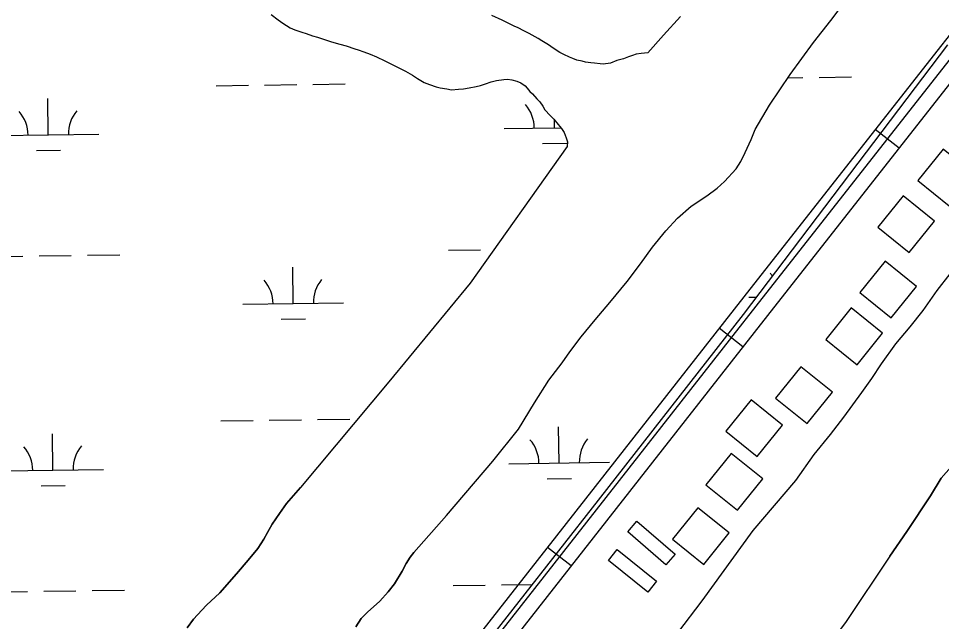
# Model space of a CAD drawing. Extents: x 3767014 to 3805179, y 361544 to 387384.
# Drawn here: x 3785416 to 3786332, y 370563 to 371161 of the extents above; entities that cross this region are included whole.
import ezdxf

# ---------------------------------------------------------------- set-up
doc = ezdxf.new("R2010")
doc.units = 0
for name, color, linetype in [('V-BLDG-OTLN', 7, 'Continuous'), ('V-RIVR-EDGE', 7, 'Continuous'), ('V-ROAD-CNTR', 7, 'Continuous'), ('V-TOPO-SHOR', 7, 'Continuous'), ('V-WETL-SWMP', 7, 'Continuous')]:
    doc.layers.add(name, color=color, linetype=linetype)

msp = doc.modelspace()

# ---------------------------------------------------------------- linework, layer by layer
at = {"layer": 'V-BLDG-OTLN'}
for points in [[(3786339.108, 370975.254), (3786364.234, 371006.378), (3786333.111, 371031.504), (3786307.984, 371000.381)], [(3786299.444, 370928.822), (3786324.57, 370959.946), (3786293.447, 370985.072), (3786268.32, 370953.949)], [(3786281.553, 370864.01), (3786306.679, 370895.134), (3786275.556, 370920.26), (3786250.429, 370889.137)], [(3786247.985, 370817.582), (3786273.111, 370848.706), (3786241.988, 370873.832), (3786216.862, 370842.709)], [(3786198.197, 370759.1), (3786223.323, 370790.224), (3786192.2, 370815.35), (3786167.073, 370784.227)], [(3786148.896, 370726.328), (3786174.022, 370757.451), (3786142.899, 370782.577), (3786117.772, 370751.454)], [(3786129.112, 370673.255), (3786154.238, 370704.379), (3786123.115, 370729.505), (3786097.988, 370698.382)], [(3786096.012, 370619.411), (3786121.138, 370650.535), (3786090.015, 370675.661), (3786064.888, 370644.538)], [(3786029.514, 370662.259), (3786067.403, 370629.634), (3786058.268, 370619.025), (3786020.378, 370651.651)], [(3786010.015, 370634.172), (3786048.985, 370602.847), (3786040.214, 370591.935), (3786001.243, 370623.26)]]:
    msp.add_lwpolyline(points, close=True, dxfattribs=at)
at = {"layer": 'V-RIVR-EDGE'}
msp.add_spline([(3785266.865, 377529.211), (3785342.8, 377494.248), (3785391.258, 377467.439), (3785439.72, 377442.249), (3785475.246, 377418.707), (3785525.316, 377389.469), (3785575.383, 377359.422), (3785621.413, 377331.811), (3785722.351, 377269.288), (3785796.661, 377231.094), (3785852.385, 377199.415), (3785928.324, 377166.069), (3785964.678, 377149.804), (3786028.506, 377124.576), (3786060.018, 377113.175), (3786092.316, 377092.068), (3786117.34, 377073.405), (3786135.083, 377053.143), (3786154.458, 377039.347), (3786176.258, 377024.735), (3786206.946, 377006.867), (3786256.211, 376979.248), (3786328.098, 376942.677), (3786374.949, 376919.917), (3786491.265, 376862.208), (3786553.467, 376833.749), (3786619.713, 376805.279), (3786729.589, 376759.718), (3786796.656, 376736.099), (3786845.136, 376718.187), (3786867.767, 376712.469), (3787003.51, 376661.992), (3787089.16, 376631.048), (3787163.496, 376603.367), (3787230.559, 376578.13), (3787257.223, 376568.359), (3787300.044, 376551.27), (3787354.992, 376532.533), (3787409.127, 376512.181), (3787544.074, 376466.558), (3787612.756, 376442.126), (3787657.197, 376425.841), (3787730.724, 376398.162), (3787781.63, 376380.244), (3787834.96, 376361.511), (3787891.524, 376341.961), (3787940, 376322.432), (3787998.976, 376297.215), (3788050.697, 376281.721), (3788117.768, 376259.719), (3788176.757, 376240.164), (3788221.198, 376223.879), (3788259.981, 376209.226), (3788406.252, 376164.383), (3788541.215, 376125.23), (3788606.67, 376104.041), (3788679.39, 376077.173), (3788748.889, 376055.974), (3788871.693, 376005.528), (3788969.454, 375966.467), (3789047.013, 375933.926), (3789119.723, 375903.014), (3789155.253, 375881.09), (3789182.716, 375867.274), (3789214.225, 375854.256), (3789257.04, 375834.74), (3789281.286, 375828.21), (3789303.105, 375821.686), (3789328.955, 375809.491), (3789367.724, 375789.177), (3789414.577, 375767.225), (3789468.708, 375745.255), (3789509.105, 375728.981), (3789555.157, 375710.266), (3789585.849, 375694.015), (3789620.578, 375675.328), (3789681.97, 375646.062), (3789753.859, 375610.3), (3789792.633, 375591.603), (3789842.712, 375566.408), (3789897.64, 375539.584), (3789938.019, 375516.03), (3789968.727, 375506.25), (3790004.289, 375497.265), (3790030.972, 375494.773), (3790047.128, 375487.455), (3790077.007, 375469.589), (3790124.633, 375433.077), (3790192.442, 375382.768), (3790252.165, 375332.478), (3790290.91, 375302.459), (3790337.741, 375271.611), (3790406.357, 375220.491), (3790469.329, 375175.855), (3790570.248, 375106.054), (3790647.751, 375050.868), (3790691.367, 375028.115), (3790744.667, 374997.251), (3790806.838, 374955.852), (3790873.863, 374915.249), (3790932, 374877.903), (3791002.231, 374825.97), (3791052.265, 374782.175), (3791082.927, 374753.793), (3791131.331, 374705.149), (3791170.05, 374664.616), (3791192.631, 374638.681), (3791220.891, 374620.01), (3791288.67, 374557.569), (3791322.577, 374533.223), (3791362.944, 374504.817), (3791396.042, 374480.473), (3791434.785, 374449.645), (3791482.407, 374411.517), (3791534.052, 374365.291), (3791646.192, 374254.216), (3791707.514, 374196.644), (3791738.968, 374161.791), (3791773.65, 374123.694), (3791803.497, 374092.888), (3791829.321, 374070.18), (3791830.912, 374059.662), (3791837.316, 374032.958), (3791849.409, 374017.562), (3791884.123, 373992.405), (3791930.977, 373971.262), (3791954.393, 373955.838), (3791993.134, 373924.202), (3792026.979, 373874.785), (3792047.912, 373836.722), (3792063.186, 373799.482), (3792086.509, 373746.857), (3792112.249, 373690.181), (3792141.261, 373648.864), (3792158.993, 373624.558), (3792177.552, 373607.528), (3792214.702, 373586.409), (3792255.083, 373563.665), (3792301.119, 373538.48), (3792346.34, 373510.871), (3792382.671, 373485.71), (3792422.225, 373455.689), (3792479.537, 373411.875), (3792548.144, 373356.711), (3792619.168, 373298.307), (3792672.431, 373252.077), (3792709.534, 373212.357), (3792750.656, 373162.113), (3792839.385, 373068.08), (3792888.572, 373008.92), (3792945.027, 372945.699), (3792999.062, 372884.91), (3793053.898, 372820.884), (3793149.89, 372720.363), (3793208.761, 372653.092), (3793261.195, 372598.777), (3793315.232, 372538.796), (3793358.792, 372493.399), (3793409.592, 372432.618), (3793462.809, 372367.787), (3793498.283, 372323.219), (3793536.997, 372280.26), (3793578.124, 372232.443), (3793604.724, 372196.792), (3793668.438, 372125.466), (3793703.128, 372090.604), (3793760.41, 372034.66), (3793806.384, 371984.404), (3793839.438, 371942.268), (3793939.427, 371823.136), (3793981.333, 371763.186), (3794029.674, 371688.662), (3794050.609, 371651.408), (3794073.177, 371620.62), (3794178.796, 371488.535), (3794237.625, 371404.28), (3794268.243, 371358.106), (3794301.293, 371314.353), (3794332.724, 371269.794), (3794395.613, 371192), (3794429.476, 371149.862), (3794472.201, 371093.953), (3794523.788, 371024.274), (3794601.175, 370922.181), (3794640.679, 370871.942), (3794687.421, 370805.509), (3794733.389, 370752.828), (3794829.339, 370635.323), (3794895.463, 370557.521), (3794959.948, 370470.826), (3795013.158, 370403.569), (3795070.394, 370329.023), (3795159.854, 370203.448), (3795225.98, 370126.454), (3795296.13, 370041.363), (3795379.18, 369940.065), (3795459.001, 369841.201), (3795508.163, 369772.337), (3795554.103, 369708.333), (3795661.315, 369566.538), (3795715.338, 369500.897), (3795762.105, 369444.169), (3795798.366, 369390.703), (3795915.247, 369234.327), (3795963.601, 369165.465), (3796028.082, 369077.153), (3796043.387, 369052.853), (3796054.672, 369037.459), (3796077.242, 369007.48), (3796148.213, 368927.239), (3796183.677, 368878.627), (3796226.382, 368814.631), (3796275.531, 368740.105), (3796314.222, 368688.25), (3796353.714, 368633.158), (3796401.268, 368567.533), (3796456.873, 368487.33), (3796513.292, 368409.551), (3796545.533, 368365.8), (3796626.113, 368246.716), (3796670.449, 368188.377), (3796704.298, 368140.578), (3796751.041, 368074.145), (3796787.308, 368023.105), (3796838.907, 367958.278), (3796844.528, 367942.09), (3796845.295, 367925.104), (3796846.094, 367921.059), (3796852.559, 367919.425), (3796863.071, 367918.59), (3796875.166, 367904.003), (3796903.398, 367874.01), (3796931.629, 367844.017), (3796952.579, 367812.424), (3796982.392, 367767.87), (3797007.371, 367730.606), (3797037.194, 367690.095), (3797062.185, 367657.684), (3797075.869, 367631.77), (3797095.223, 367609.078), (3797126.665, 367569.372), (3797156.484, 367527.244), (3797212.099, 367451.085), (3797254.808, 367388.706), (3797302.183, 367327.228)], degree=3, dxfattribs=at)
at = {"layer": 'V-ROAD-CNTR'}
for p, q in [((3786289.401, 371032.44), (3786265.801, 371050.963)), ((3786134.693, 370835.234), (3786111.075, 370853.732)), ((3785964.393, 370617.796), (3785940.775, 370636.295))]:
    msp.add_line(p, q, dxfattribs=at)
for points in [[(3787483.585, 372606.572), (3786899.242, 371858.031), (3786145.14, 370897.226), (3785463.234, 370026.571), (3785441.755, 369988.43)], [(3787495.409, 372597.342), (3786911.054, 371848.785), (3786156.944, 370887.971), (3785475.745, 370018.218), (3785454.825, 369981.07)], [(3787507.233, 372588.112), (3786922.866, 371839.539), (3786168.748, 370878.716), (3785488.256, 370009.865), (3785467.895, 369973.71)]]:
    msp.add_lwpolyline(points, dxfattribs=at)
at = {"layer": 'V-TOPO-SHOR'}
for points in [[(3785840.908, 370667.74), (3785886.556, 370721.961), (3785912.199, 370753.455), (3785927.839, 370779.794), (3785942.11, 370802.351), (3785955.284, 370819.521), (3785962.889, 370830.468), (3785974.409, 370845.134), (3785988.212, 370861.97), (3786002.669, 370879.427), (3786019.753, 370900), (3786032.938, 370917.487), (3786045.145, 370934.048), (3786058.297, 370950.264), (3786069.768, 370963.021), (3786083.44, 370974.768), (3786098.991, 370985.19), (3786109.057, 370992.891), (3786116.229, 370999.391), (3786128.009, 371011.822), (3786132.66, 371019.345), (3786137.024, 371028.145), (3786142.769, 371041.051), (3786146.84, 371050.814), (3786161.151, 371074.96), (3786181.361, 371105.639), (3786204.458, 371137.201), (3786221.893, 371159.037), (3786238.056, 371180.905)], [(3785666.965, 371165.201), (3785673.994, 371159.721), (3785678.587, 371156.485), (3785685.641, 371151.938), (3785690.267, 371149.948), (3785697.376, 371147.582), (3785701.705, 371146.224), (3785707.882, 371143.884), (3785712.834, 371142.507), (3785720.87, 371139.808), (3785726.75, 371138.098), (3785735.106, 371135.7), (3785741.297, 371133.982), (3785749.95, 371130.953), (3785753.04, 371129.939), (3785758.912, 371127.917), (3785765.087, 371125.577), (3785771.253, 371122.922), (3785779.57, 371118.968), (3785785.417, 371116.01), (3785794.037, 371111.736), (3785800.196, 371108.773), (3785806.954, 371104.857), (3785811.859, 371101.613), (3785818.617, 371097.697), (3785823.864, 371095.692), (3785830.664, 371093.335), (3785834.379, 371092.305), (3785841.209, 371091.193), (3785845.555, 371090.457), (3785852.737, 371090.898), (3785857.736, 371091.391), (3785863.057, 371092.19), (3785870.264, 371093.562), (3785874.345, 371094.705), (3785879.371, 371096.134), (3785885.034, 371098.172), (3785890.371, 371099.594), (3785897.57, 371100.654), (3785901.316, 371100.869), (3785905.661, 371100.134), (3785910.624, 371099.071), (3785914.32, 371097.419), (3785918.603, 371094.191), (3785920.729, 371091.952), (3785923.452, 371088.766), (3785925.879, 371086.21), (3785930.432, 371081.416), (3785933.164, 371078.538), (3785936.168, 371074.098), (3785938.261, 371070.614), (3785943.412, 371064.87), (3785947.064, 371061.345), (3785951.6, 371055.928), (3785954.621, 371052.111), (3785957.32, 371047.988), (3785959.364, 371042.635), (3785960.826, 371038.856), (3785960.484, 371033.961)], [(3786040.41, 371126.91), (3786033.852, 371126.453), (3786028.842, 371125.648), (3786025.07, 371124.497), (3786021.294, 371123.037), (3786016.251, 371120.985), (3786009.661, 371119.283), (3786003.365, 371116.95), (3785996.167, 371115.889), (3785993.06, 371116.281), (3785987.461, 371116.735), (3785983.729, 371117.145), (3785978.449, 371117.903), (3785975.357, 371118.918), (3785970.077, 371119.678), (3785966.065, 371121.339), (3785962.672, 371122.675), (3785957.128, 371125.31), (3785953.126, 371127.285), (3785946.384, 371131.823), (3785941.79, 371135.059), (3785935.343, 371138.964), (3785931.661, 371141.244), (3785925.822, 371144.51), (3785922.746, 371146.149), (3785917.513, 371148.776), (3785911.666, 371151.734), (3785907.967, 371153.388), (3785903.349, 371155.688), (3785895.96, 371159.307), (3785885.792, 371163.936)], [(3786072.688, 371163.194), (3786055.972, 371144.523), (3786040.41, 371126.91)], [(3785960.484, 371033.961), (3785864.357, 370898.584), (3785783.523, 370800.7), (3785696.137, 370695.66)], [(3786144.88, 370652.919), (3786187.233, 370702.767), (3786205.403, 370728.404), (3786221.514, 370748.364), (3786234.691, 370765.534), (3786243.6, 370777.722), (3786252.509, 370789.907), (3786262.421, 370803.979), (3786272.024, 370818.377), (3786286.229, 370838.385), (3786300.352, 370855.214), (3786313.185, 370871.438), (3786327.381, 370891.13), (3786340.222, 370907.671)], [(3786280.325, 370627.466), (3786297.03, 370651.868), (3786320.551, 370687.556), (3786331.346, 370704.948), (3786341.189, 370716.314)], [(3785583.722, 370556.527), (3785590.071, 370565.109), (3785598.081, 370573.925), (3785602.949, 370579.039), (3785615.966, 370591.311), (3785632.548, 370609.937), (3785643.968, 370623.442), (3785653.671, 370635.042), (3785659.512, 370644.393), (3785663.168, 370651.047), (3785668.061, 370659.198), (3785675.046, 370669.751), (3785682.147, 370679.723), (3785696.137, 370695.66)], [(3785840.908, 370667.74), (3785808.213, 370631.281), (3785804.703, 370626.69), (3785800.753, 370620.128), (3785796.63, 370612.581), (3785789.198, 370600.156), (3785782.929, 370592.263), (3785774.639, 370582.951), (3785762.467, 370572.072), (3785756.065, 370565.645), (3785750.88, 370557.486)], [(3785463.92, 369783.608), (3785469.382, 369788.542), (3785518.268, 369847.534), (3785585.121, 369928.518), (3785650.599, 370009.666), (3785693.231, 370068.112), (3785735.362, 370122.925), (3785798.223, 370199.01), (3785858.994, 370280.432), (3785945.96, 370391.786), (3786021.742, 370487.977), (3786094.12, 370583.201), (3786144.88, 370652.919)], [(3786280.325, 370627.466), (3786237.163, 370562.737), (3786212.792, 370530.403), (3786187.28, 370496.57), (3786156.986, 370454.197), (3786123.393, 370406.55), (3786079.07, 370349.237), (3786023.593, 370275.489), (3785972.058, 370212.805), (3785933.068, 370165.515), (3785890.009, 370112.542), (3785834.727, 370042.912), (3785779.81, 369978.285), (3785733.832, 369924.455), (3785692.764, 369878.095), (3785662.32, 369837.774), (3785652.871, 369823.829), (3785646.946, 369813.888), (3785645.203, 369809.143), (3785643.798, 369802.546)]]:
    msp.add_lwpolyline(points, dxfattribs=at)
at = {"layer": 'V-WETL-SWMP'}
for p, q in [((3786210.178, 371102.69), (3786242.175, 371103.135)), ((3785612.327, 371094.386), (3785644.324, 371094.83)), ((3785660.323, 371095.052), (3785692.32, 371095.497)), ((3785708.318, 371095.719), (3785740.315, 371096.163)), ((3786179.134, 371102.259), (3786194.179, 371102.468)), ((3785445.925, 371045.64), (3785445.424, 371081.636)), ((3785947.784, 371052.611), (3785947.673, 371060.619)), ((3785897.789, 371051.916), (3785954.154, 371052.699)), ((3785395.929, 371044.945), (3785495.92, 371046.334)), ((3785434.14, 371030.043), (3785458.138, 371030.377)), ((3785936, 371037.015), (3785959.997, 371037.348)), ((3785842.618, 370931.068), (3785874.615, 370931.512)), ((3785388.754, 370924.763), (3785420.751, 370925.207)), ((3785436.749, 370925.429), (3785468.746, 370925.874)), ((3785484.745, 370926.096), (3785516.742, 370926.541)), ((3785688.746, 370878.183), (3785688.246, 370914.18)), ((3786140.61, 370884.46), (3786147.812, 370884.56)), ((3785638.751, 370877.489), (3785738.741, 370878.878)), ((3785676.961, 370862.587), (3785700.959, 370862.92)), ((3785616.948, 370761.743), (3785648.945, 370762.187)), ((3785664.944, 370762.409), (3785696.941, 370762.854)), ((3785712.939, 370763.076), (3785744.936, 370763.521)), ((3785952.405, 370719.968), (3785951.905, 370755.965)), ((3785450.545, 370712.997), (3785450.045, 370748.993)), ((3785902.41, 370719.274), (3786002.4, 370720.663)), ((3785400.55, 370712.302), (3785500.541, 370713.691)), ((3785940.62, 370704.372), (3785964.618, 370704.705)), ((3785438.761, 370697.4), (3785462.759, 370697.734)), ((3785895.234, 370599.091), (3785925.851, 370599.517)), ((3785393.375, 370592.12), (3785425.372, 370592.564)), ((3785441.37, 370592.787), (3785473.367, 370593.231)), ((3785489.366, 370593.453), (3785521.362, 370593.898)), ((3785847.239, 370598.425), (3785879.236, 370598.869))]:
    msp.add_line(p, q, dxfattribs=at)
for points in [[(3785762.468, 370572.072), (3785774.638, 370582.95), (3785782.929, 370592.264), (3785789.198, 370600.156), (3785796.629, 370612.582), (3785800.752, 370620.128), (3785804.704, 370626.689), (3785808.214, 370631.282), (3785840.908, 370667.74), (3785886.556, 370721.961), (3785912.198, 370753.455), (3785927.839, 370779.795), (3785942.109, 370802.35), (3785955.285, 370819.521), (3785962.889, 370830.468), (3785974.409, 370845.134), (3785988.213, 370861.97), (3786002.67, 370879.427), (3786019.754, 370899.999), (3786032.939, 370917.488), (3786045.144, 370934.047), (3786058.296, 370950.263), (3786069.767, 370963.021), (3786083.44, 370974.767), (3786098.99, 370985.191), (3786109.057, 370992.891), (3786116.228, 370999.392), (3786128.009, 371011.823), (3786132.66, 371019.344), (3786137.025, 371028.146), (3786142.769, 371041.051), (3786146.84, 371050.815), (3786161.151, 371074.961), (3786181.361, 371105.64), (3786204.458, 371137.2), (3786221.893, 371159.037), (3786238.055, 371180.906)], [(3785666.965, 371165.201), (3785673.994, 371159.72), (3785678.588, 371156.484), (3785685.641, 371151.938), (3785690.267, 371149.948), (3785697.376, 371147.583), (3785701.706, 371146.224), (3785707.881, 371143.883), (3785712.834, 371142.508), (3785720.87, 371139.808), (3785726.75, 371138.097), (3785735.106, 371135.7), (3785741.297, 371133.982), (3785749.949, 371130.953), (3785753.04, 371129.939), (3785758.912, 371127.917), (3785765.087, 371125.576), (3785771.254, 371122.923), (3785779.57, 371118.968), (3785785.417, 371116.011), (3785794.037, 371111.737), (3785800.196, 371108.772), (3785806.954, 371104.857), (3785811.859, 371101.613), (3785818.617, 371097.698), (3785823.865, 371095.693), (3785830.663, 371093.335), (3785834.378, 371092.304), (3785841.208, 371091.193), (3785845.554, 371090.458), (3785852.736, 371090.897), (3785857.737, 371091.392), (3785863.057, 371092.19), (3785870.263, 371093.563), (3785874.346, 371094.705), (3785879.371, 371096.135), (3785885.035, 371098.172), (3785890.371, 371099.593), (3785897.569, 371100.655), (3785901.316, 371100.87), (3785905.662, 371100.135), (3785910.623, 371099.072), (3785914.321, 371097.418), (3785918.603, 371094.19), (3785920.728, 371091.953), (3785923.452, 371088.765), (3785925.88, 371086.209), (3785930.433, 371081.415), (3785933.165, 371078.539), (3785936.168, 371074.097), (3785938.261, 371070.614), (3785943.413, 371064.869), (3785947.064, 371061.346)], [(3786072.689, 371163.194), (3786055.972, 371144.523), (3786040.41, 371126.909), (3786033.851, 371126.454), (3786028.842, 371125.648), (3786025.071, 371124.498), (3786021.293, 371123.036), (3786016.252, 371120.984), (3786009.661, 371119.283), (3786003.365, 371116.95), (3785996.167, 371115.889), (3785993.06, 371116.28), (3785987.46, 371116.736), (3785983.729, 371117.144), (3785978.449, 371117.903), (3785975.357, 371118.918), (3785970.077, 371119.678), (3785966.066, 371121.34), (3785962.671, 371122.674), (3785957.127, 371125.311), (3785953.125, 371127.284), (3785946.383, 371131.823), (3785941.79, 371135.058), (3785935.343, 371138.965), (3785931.661, 371141.243), (3785925.821, 371144.51), (3785922.746, 371146.148), (3785917.514, 371148.777), (3785911.666, 371151.734), (3785907.967, 371153.388), (3785903.35, 371155.689), (3785895.961, 371159.308), (3785885.792, 371163.935)], [(3786337.433, 371135.14), (3786134.742, 370867.289), (3785991.218, 370683.06), (3785597.956, 370180.446)], [(3785947.064, 371061.346), (3785951.601, 371055.929), (3785954.62, 371052.11), (3785957.32, 371047.988), (3785959.365, 371042.635), (3785960.826, 371038.857), (3785960.484, 371033.962), (3785864.358, 370898.585), (3785783.523, 370800.7), (3785696.136, 370695.661), (3785682.146, 370679.722), (3785675.047, 370669.752), (3785668.06, 370659.198), (3785663.168, 370651.046), (3785659.513, 370644.393), (3785653.671, 370635.042), (3785643.968, 370623.441), (3785632.548, 370609.937), (3785615.966, 370591.31), (3785602.949, 370579.04), (3785598.08, 370573.925), (3785590.071, 370565.108), (3785583.721, 370556.528)], [(3786341.189, 370716.315), (3786331.346, 370704.948), (3786320.552, 370687.557), (3786297.03, 370651.869), (3786280.325, 370627.467), (3786237.164, 370562.738), (3786212.791, 370530.403), (3786187.28, 370496.571), (3786156.985, 370454.197), (3786123.392, 370406.551), (3786079.069, 370349.237), (3786023.594, 370275.488), (3785972.057, 370212.805), (3785933.068, 370165.515), (3785890.009, 370112.542), (3785834.726, 370042.911), (3785779.809, 369978.284), (3785733.832, 369924.455)], [(3785750.879, 370557.486), (3785756.065, 370565.645), (3785762.468, 370572.072)]]:
    msp.add_lwpolyline(points, dxfattribs=at)
for centre, start, end in [((3785892.54, 371052.318), 0.024037, 41.567696), ((3785390.68, 371045.347), 0.024037, 41.567696), ((3785501.156, 371046.882), 140.024034, 181.567693), ((3785633.502, 370877.891), 0.024037, 41.567696), ((3785743.977, 370879.425), 140.024034, 181.567693), ((3786135.361, 370884.862), 36.214855, 41.567696), ((3785505.776, 370714.239), 140.024034, 181.567693), ((3785897.161, 370719.676), 0.024037, 41.567696), ((3786007.636, 370721.21), 140.024034, 181.567693), ((3785395.301, 370712.704), 0.024037, 41.567696)]:
    msp.add_arc(centre, 35.246, start, end, dxfattribs=at)

doc.saveas('drawing.dxf')
